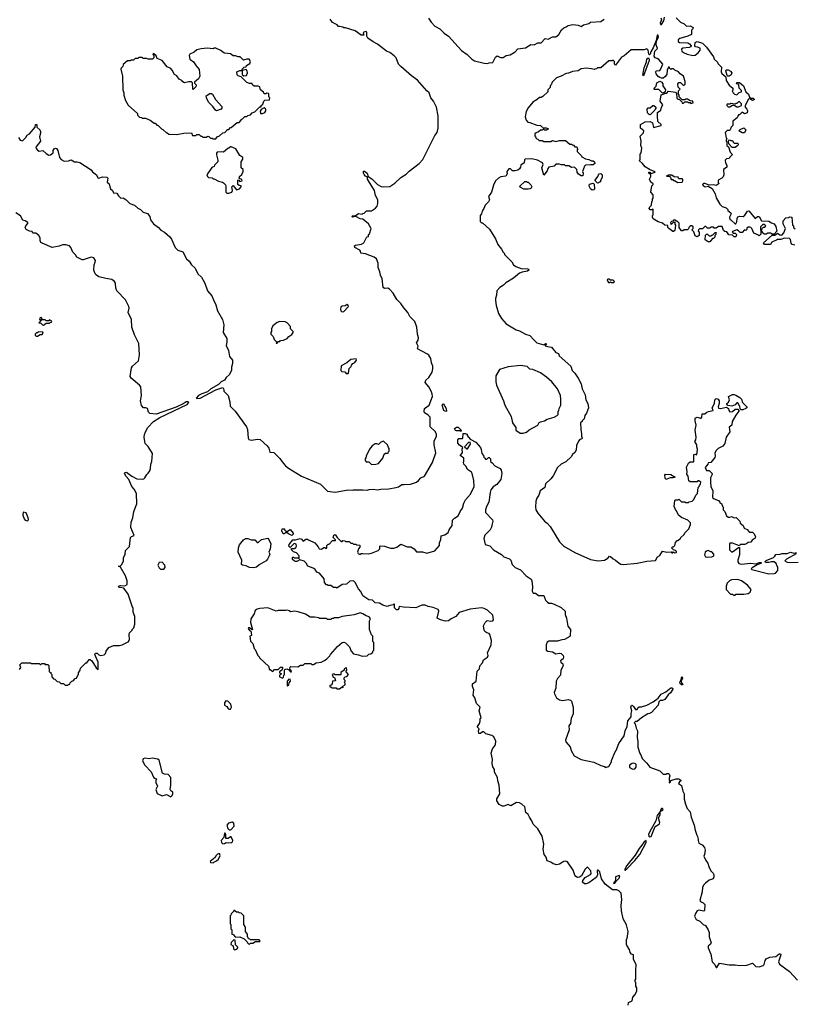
# Model space of a CAD drawing. Extents: x 2386423 to 2568864, y 578392 to 761999.
# Tile 437 of 454: x 2515270 to 2524219, y 713935 to 725307. Entities that reach past the tile are written whole.
import ezdxf

# ---------------------------------------------------------------- set-up
doc = ezdxf.new("R2010")
doc.units = 0

msp = doc.modelspace()

# ---------------------------------------------------------------- linework, layer by layer
at = {"layer": '0CON05XD'}
for points in [[(2515258, 723948), (2515276, 723916), (2515303, 723907), (2515340, 723945), (2515356, 723974), (2515385, 723990), (2515450, 724065), (2515452, 724095), (2515467, 724097), (2515470, 724065), (2515502, 724035), (2515511, 724015), (2515511, 723995), (2515499, 723955), (2515510, 723905), (2515457, 723835), (2515459, 723819), (2515475, 723800), (2515495, 723790), (2515537, 723797), (2515575, 723760), (2515606, 723744), (2515625, 723748), (2515655, 723770), (2515658, 723795), (2515668, 723815), (2515685, 723823), (2515695, 723820), (2515710, 723795), (2515729, 723715), (2515751, 723691), (2515785, 723674), (2515835, 723678), (2515865, 723688), (2515905, 723666), (2515935, 723667), (2515966, 723656), (2516094, 723574), (2516110, 723550), (2516158, 723515), (2516172, 723482), (2516185, 723478), (2516225, 723492), (2516275, 723488), (2516288, 723475), (2516282, 723432), (2516305, 723410), (2516313, 723377), (2516321, 723355), (2516343, 723335), (2516355, 723308), (2516394, 723304), (2516412, 723272), (2516440, 723245), (2516465, 723250), (2516502, 723225), (2516542, 723185), (2516596, 723166), (2516635, 723129), (2516666, 723116), (2516695, 723083), (2516745, 723070), (2516772, 723035), (2516780, 722995), (2516815, 722949), (2516873, 722905), (2516901, 722875), (2516942, 722852), (2517005, 722799), (2517023, 722773), (2517066, 722675), (2517096, 722646), (2517154, 722624), (2517199, 722545), (2517228, 722518), (2517255, 722477), (2517296, 722436), (2517330, 722370), (2517369, 722335), (2517410, 722265), (2517439, 722175), (2517489, 722119), (2517510, 722070), (2517536, 722015), (2517556, 721945), (2517614, 721845), (2517628, 721782), (2517620, 721695), (2517663, 721625), (2517664, 721586), (2517657, 721545), (2517682, 721485), (2517693, 721415), (2517728, 721375), (2517730, 721335), (2517718, 721295), (2517718, 721255), (2517692, 721205), (2517657, 721173), (2517637, 721143), (2517597, 721123), (2517566, 721094), (2517480, 721045), (2517440, 721010), (2517375, 720987), (2517337, 720965), (2517310, 720935), (2517315, 720930), (2517355, 720936), (2517535, 721031), (2517615, 721058), (2517627, 721037), (2517630, 721015), (2517680, 720965), (2517698, 720895), (2517703, 720845), (2517712, 720832), (2517758, 720785), (2517891, 720605), (2517902, 720572), (2517908, 720475), (2517917, 720457), (2517945, 720450), (2518023, 720463), (2518047, 720457), (2518131, 720385), (2518148, 720358), (2518160, 720310), (2518205, 720308), (2518275, 720240), (2518301, 720201), (2518342, 720155), (2518375, 720128), (2518524, 720034), (2518745, 719943), (2518825, 719863), (2518915, 719849), (2519065, 719877), (2519115, 719872), (2519125, 719878), (2519235, 719878), (2519285, 719872), (2519308, 719882), (2519355, 719883), (2519405, 719877), (2519444, 719886), (2519535, 719890), (2519616, 719904), (2519647, 719913), (2519685, 719938), (2519711, 719939), (2519785, 719942), (2519855, 719966), (2519879, 719985), (2519904, 720016), (2519945, 720036), (2520038, 720192), (2520076, 720305), (2520060, 720395), (2520057, 720443), (2520085, 720492), (2520087, 720515), (2520072, 720545), (2520013, 720605), (2520012, 720715), (2519985, 720744), (2519948, 720768), (2519941, 720781), (2519948, 720815), (2520000, 720855), (2520038, 720955), (2520037, 720985), (2520025, 721016), (2519996, 721066), (2519954, 721115), (2519963, 721145), (2519997, 721175), (2520034, 721235), (2520044, 721275), (2520042, 721305), (2520026, 721345), (2520019, 721395), (2519995, 721433), (2519975, 721449), (2519867, 721505), (2519872, 721535), (2519853, 721575), (2519873, 721605), (2519876, 721634), (2519864, 721675), (2519859, 721755), (2519835, 721820), (2519779, 721879), (2519755, 721926), (2519708, 721978), (2519675, 722028), (2519627, 722075), (2519585, 722148), (2519542, 722195), (2519525, 722206), (2519485, 722201), (2519469, 722215), (2519459, 722315), (2519439, 722355), (2519432, 722395), (2519412, 722445), (2519410, 722495), (2519391, 722545), (2519365, 722566), (2519265, 722601), (2519212, 722612), (2519207, 722635), (2519198, 722645), (2519140, 722675), (2519138, 722695), (2519149, 722701), (2519220, 722715), (2519245, 722728), (2519275, 722790), (2519285, 722800), (2519298, 722802), (2519300, 722825), (2519310, 722835), (2519332, 722895), (2519300, 722950), (2519235, 723002), (2519205, 723008), (2519155, 723032), (2519115, 723028), (2519108, 723035), (2519115, 723042), (2519145, 723040), (2519185, 723068), (2519225, 723060), (2519235, 723070), (2519248, 723072), (2519275, 723100), (2519335, 723100), (2519379, 723131), (2519398, 723155), (2519407, 723183), (2519407, 723227), (2519382, 723275), (2519368, 723335), (2519299, 723445), (2519289, 723465), (2519288, 723488), (2519265, 723500), (2519249, 723519), (2519241, 723535), (2519243, 723557), (2519255, 723557), (2519283, 723535), (2519297, 723497), (2519340, 723470), (2519405, 723402), (2519445, 723382), (2519468, 723378), (2519545, 723382), (2519605, 723417), (2519675, 723484), (2519736, 723524), (2519771, 723559), (2519886, 723645), (2519929, 723691), (2519954, 723746), (2520065, 723969), (2520092, 724005), (2520104, 724055), (2520104, 724195), (2520087, 724295), (2520051, 724365), (2520020, 724405), (2520001, 724461), (2519972, 724485), (2519865, 724608), (2519795, 724658), (2519672, 724765), (2519648, 724795), (2519618, 724865), (2519595, 724888), (2519545, 724928), (2519508, 724945), (2519404, 725025), (2519352, 725052), (2519293, 725093), (2519279, 725115), (2519280, 725155), (2519275, 725168), (2519265, 725171), (2519245, 725162), (2519240, 725155), (2519245, 725130), (2519215, 725130), (2519145, 725179), (2519035, 725213), (2519014, 725214), (2519002, 725222), (2518965, 725228), (2518955, 725228), (2518937, 725247), (2518882, 725275), (2518858, 725315)], [(2519994, 725324), (2520025, 725277), (2520065, 725232), (2520125, 725200), (2520175, 725150), (2520223, 725115), (2520375, 724953), (2520438, 724905), (2520488, 724855), (2520525, 724831), (2520637, 724803), (2520675, 724800), (2520695, 724810), (2520735, 724812), (2520768, 724875), (2520785, 724888), (2520825, 724872), (2520855, 724872), (2520890, 724895), (2520935, 724900), (2520993, 724937), (2521025, 724970), (2521115, 724981), (2521175, 725020), (2521215, 725016), (2521255, 725039), (2521295, 725040), (2521342, 725088), (2521375, 725082), (2521425, 725110), (2521465, 725110), (2521500, 725135), (2521529, 725191), (2521555, 725214), (2521585, 725224), (2521605, 725239), (2521662, 725252), (2521722, 725242), (2521755, 725228), (2521785, 725246), (2521846, 725264), (2521865, 725278), (2521985, 725287), (2522022, 725315)], [(2522855, 725330), (2522905, 725280), (2522945, 725260), (2522975, 725232), (2523015, 725237), (2523050, 725215), (2523048, 725202), (2523032, 725185), (2523030, 725135), (2522988, 725115), (2522895, 725090), (2522878, 725075), (2522879, 725055), (2522893, 725043), (2522989, 725039), (2523009, 725029), (2523026, 725005), (2523024, 724995), (2523004, 724986), (2522930, 724980), (2522916, 724965), (2522920, 724945), (2522939, 724929), (2522980, 724910), (2523045, 724895), (2523072, 724898), (2523107, 724923), (2523131, 724955), (2523130, 724980), (2523100, 724990), (2523077, 724995), (2523068, 725005), (2523075, 725045), (2523095, 725054), (2523160, 725035), (2523205, 724990), (2523287, 724877), (2523295, 724850), (2523330, 724815), (2523335, 724800), (2523378, 724758), (2523376, 724705), (2523382, 724685), (2523427, 724647), (2523432, 724605), (2523465, 724550), (2523507, 724517), (2523510, 724495), (2523502, 724485), (2523512, 724462), (2523528, 724448), (2523555, 724440), (2523583, 724467), (2523608, 724472), (2523608, 724488), (2523581, 724515), (2523578, 724558), (2523550, 724565), (2523555, 724580), (2523585, 724580), (2523634, 724544), (2523660, 724475), (2523690, 724445), (2523702, 724412), (2523715, 724400), (2523745, 724400), (2523760, 724385), (2523735, 724374), (2523705, 724392), (2523691, 724389), (2523650, 724315), (2523650, 724295), (2523670, 724275), (2523677, 724257), (2523675, 724230), (2523645, 724218), (2523615, 724240), (2523585, 724210), (2523575, 724210), (2523560, 724175), (2523510, 724135), (2523510, 724085), (2523490, 724065), (2523480, 724035), (2523472, 724028), (2523443, 724027), (2523420, 724005), (2523433, 723943), (2523440, 723935), (2523430, 723915), (2523430, 723905), (2523440, 723895), (2523440, 723855), (2523458, 723838), (2523480, 723775), (2523498, 723758), (2523500, 723745), (2523470, 723715), (2523468, 723702), (2523435, 723700), (2523420, 723685), (2523423, 723653), (2523440, 723625), (2523440, 723605), (2523400, 723575), (2523406, 723514), (2523398, 723492), (2523380, 723475), (2523340, 723455), (2523340, 723425), (2523350, 723415), (2523315, 723393), (2523285, 723399), (2523235, 723397), (2523184, 723416), (2523170, 723415), (2523158, 723405), (2523165, 723392), (2523188, 723378), (2523225, 723383), (2523269, 723359), (2523303, 723295), (2523315, 723250), (2523357, 723177), (2523385, 723150), (2523430, 723135), (2523450, 723115), (2523450, 723105), (2523487, 723077), (2523488, 723065), (2523470, 723025), (2523475, 723000), (2523486, 722996), (2523535, 722950), (2523545, 722950), (2523557, 722973), (2523558, 723012), (2523565, 723030), (2523585, 723038), (2523627, 723033), (2523649, 723051), (2523680, 723095), (2523695, 723098), (2523765, 723010), (2523795, 723032), (2523812, 723032), (2523842, 722982), (2523925, 722980), (2523955, 722960), (2523988, 722948), (2524007, 722917), (2524017, 722863), (2523985, 722830), (2523965, 722830), (2523945, 722840), (2523915, 722840), (2523895, 722828), (2523875, 722828), (2523855, 722840), (2523840, 722875), (2523852, 722898), (2523865, 722910), (2523878, 722912), (2523890, 722925), (2523875, 722940), (2523855, 722940), (2523830, 722915), (2523832, 722828), (2523815, 722810), (2523805, 722820), (2523752, 722842), (2523730, 722895), (2523718, 722908), (2523705, 722912), (2523685, 722910), (2523672, 722898), (2523670, 722885), (2523658, 722872), (2523645, 722880), (2523615, 722850), (2523595, 722850), (2523575, 722870), (2523555, 722880), (2523505, 722860), (2523500, 722855), (2523512, 722842), (2523535, 722840), (2523550, 722825), (2523548, 722805), (2523545, 722800), (2523525, 722800), (2523505, 722820), (2523462, 722822), (2523438, 722858), (2523415, 722860), (2523402, 722872), (2523385, 722920), (2523343, 722917), (2523315, 722900), (2523295, 722900), (2523285, 722910), (2523255, 722910), (2523245, 722900), (2523215, 722900), (2523198, 722918), (2523185, 722920), (2523158, 722892), (2523125, 722890), (2523112, 722878), (2523110, 722865), (2523120, 722855), (2523120, 722815), (2523095, 722798), (2523075, 722812), (2523057, 722857), (2523040, 722875), (2523040, 722885), (2523050, 722895), (2523050, 722915), (2523037, 722927), (2523023, 722927), (2523012, 722918), (2523000, 722905), (2522998, 722892), (2522985, 722880), (2522945, 722878), (2522932, 722868), (2522915, 722868), (2522888, 722905), (2522890, 722955), (2522865, 722980), (2522855, 722980), (2522845, 722990), (2522825, 722990), (2522815, 722980), (2522802, 722978), (2522790, 722965), (2522795, 722940), (2522822, 722968), (2522838, 722968), (2522840, 722945), (2522848, 722935), (2522837, 722873), (2522825, 722860), (2522815, 722860), (2522768, 722895), (2522758, 722908), (2522758, 722928), (2522723, 722933), (2522697, 722957), (2522645, 722972), (2522590, 723005), (2522580, 723025), (2522580, 723045), (2522590, 723055), (2522590, 723115), (2522585, 723120), (2522575, 723110), (2522555, 723110), (2522542, 723125), (2522550, 723145), (2522570, 723165), (2522573, 723207), (2522580, 723215), (2522580, 723235), (2522590, 723245), (2522590, 723285), (2522560, 723315), (2522573, 723387), (2522590, 723405), (2522590, 723415), (2522572, 723422), (2522552, 723445), (2522548, 723465), (2522560, 723495), (2522560, 723515), (2522540, 723535), (2522540, 723545), (2522550, 723545), (2522565, 723530), (2522610, 723545), (2522600, 723555), (2522545, 723576), (2522496, 723606), (2522466, 723646), (2522430, 723675), (2522437, 723697), (2522440, 723755), (2522449, 723771), (2522458, 723825), (2522447, 723855), (2522449, 723905), (2522438, 723962), (2522475, 724000), (2522480, 724025), (2522443, 724053), (2522442, 724098), (2522495, 724127), (2522555, 724132), (2522582, 724115), (2522593, 724063), (2522680, 724085), (2522680, 724095), (2522643, 724133), (2522638, 724195), (2522640, 724235), (2522677, 724263), (2522683, 724297), (2522700, 724325), (2522670, 724365), (2522682, 724438), (2522715, 724450), (2522725, 724460), (2522745, 724460), (2522765, 724480), (2522845, 724470), (2522860, 724455), (2522862, 724402), (2522875, 724390), (2522888, 724388), (2522918, 724358), (2522922, 724342), (2522938, 724342), (2522955, 724360), (2522985, 724360), (2522995, 724350), (2523015, 724350), (2523025, 724340), (2523050, 724345), (2523047, 724367), (2523015, 724370), (2522985, 724390), (2522965, 724390), (2522955, 724380), (2522925, 724380), (2522890, 724415), (2522890, 724435), (2522880, 724445), (2522880, 724485), (2522900, 724505), (2522878, 724528), (2522873, 724567), (2522885, 724580), (2522905, 724580), (2522935, 724550), (2522945, 724550), (2522957, 724563), (2522960, 724595), (2522938, 724655), (2522901, 724681), (2522880, 724705), (2522840, 724725), (2522825, 724740), (2522805, 724740), (2522793, 724733), (2522782, 724742), (2522778, 724758), (2522765, 724760), (2522750, 724725), (2522748, 724675), (2522725, 724648), (2522705, 724632), (2522685, 724632), (2522665, 724638), (2522645, 724652), (2522622, 724682), (2522618, 724705), (2522625, 724718), (2522665, 724722), (2522675, 724730), (2522700, 724795), (2522655, 724848), (2522635, 724857)], [(2522678, 725328), (2522684, 725305), (2522668, 725265), (2522675, 725250), (2522685, 725250), (2522710, 725295), (2522720, 725335)], [(2522635, 724857), (2522610, 724865), (2522600, 724885), (2522608, 724942), (2522638, 724975), (2522622, 725015), (2522628, 725062), (2522649, 725105), (2522645, 725130), (2522635, 725130), (2522622, 725068), (2522588, 724982), (2522560, 724935), (2522555, 724910), (2522545, 724900), (2522538, 724908), (2522530, 724955), (2522515, 724970), (2522485, 724960), (2522335, 724960), (2522255, 724890), (2522224, 724876), (2522155, 724780), (2522140, 724795), (2522140, 724825), (2522128, 724838), (2522115, 724830), (2522075, 724830), (2521985, 724750), (2521945, 724750), (2521935, 724740), (2521913, 724737), (2521905, 724730), (2521875, 724740), (2521815, 724748), (2521755, 724738), (2521722, 724718), (2521655, 724708), (2521612, 724688), (2521583, 724687), (2521527, 724653), (2521473, 724637), (2521420, 724585), (2521410, 724555), (2521400, 724545), (2521397, 724523), (2521370, 724495), (2521370, 724475), (2521315, 724420), (2521295, 724410), (2521275, 724410), (2521250, 724385), (2521200, 724355), (2521145, 724290), (2521122, 724245), (2521110, 724185), (2521120, 724145), (2521140, 724125), (2521165, 724118), (2521245, 724088), (2521285, 724083), (2521325, 724050), (2521333, 724057), (2521353, 724057), (2521380, 724045), (2521355, 724030), (2521335, 724030), (2521325, 724040), (2521315, 724040), (2521305, 724030), (2521285, 724030), (2521265, 724010), (2521235, 724000), (2521222, 723988), (2521220, 723965), (2521230, 723955), (2521232, 723942), (2521245, 723930), (2521258, 723928), (2521272, 723912), (2521305, 723910), (2521325, 723900), (2521405, 723900), (2521425, 723910), (2521465, 723900), (2521505, 723910), (2521575, 723910), (2521625, 723870), (2521645, 723870), (2521655, 723860), (2521668, 723858), (2521685, 723840), (2521708, 723838), (2521710, 723825), (2521720, 723815), (2521710, 723805), (2521710, 723785), (2521760, 723735), (2521765, 723722), (2521805, 723698), (2521845, 723691), (2521875, 723676), (2521895, 723676), (2521909, 723665), (2521913, 723645), (2521895, 723629), (2521865, 723632), (2521807, 723627), (2521794, 723616), (2521772, 723555), (2521780, 723535), (2521775, 723502), (2521755, 723502), (2521724, 723524), (2521712, 723545), (2521708, 723575), (2521685, 723598), (2521675, 723602), (2521645, 723600), (2521615, 723620), (2521575, 723620), (2521565, 723630), (2521525, 723630), (2521505, 723638), (2521465, 723638), (2521444, 723616), (2521385, 723602), (2521373, 723587), (2521365, 723560), (2521325, 723510), (2521303, 723595), (2521318, 723635), (2521310, 723655), (2521252, 723685), (2521185, 723701), (2521110, 723695), (2521103, 723687), (2521100, 723655), (2521060, 723625), (2521057, 723603), (2521046, 723584), (2521025, 723570), (2520995, 723562), (2520965, 723562), (2520940, 723585), (2520920, 723585), (2520898, 723555), (2520900, 723525), (2520885, 723498), (2520828, 723492), (2520800, 723475), (2520768, 723445), (2520742, 723395), (2520722, 723315), (2520688, 723265), (2520698, 723225), (2520686, 723204), (2520648, 723165), (2520632, 723125), (2520613, 723097), (2520607, 723063), (2520590, 723045), (2520590, 722975), (2520605, 722960), (2520615, 722960), (2520696, 722886), (2520768, 722775), (2520795, 722710), (2520838, 722655), (2520855, 722620), (2520870, 722605), (2520870, 722595), (2520955, 722510), (2520974, 722474), (2521000, 722455), (2521065, 722432), (2521135, 722430), (2521147, 722425), (2521151, 722415), (2521137, 722403), (2521075, 722392), (2521045, 722378), (2520975, 722320), (2520885, 722268), (2520858, 722242), (2520816, 722214), (2520783, 722175), (2520780, 722125), (2520767, 722085), (2520767, 722065), (2520773, 722005), (2520803, 721915), (2520838, 721855), (2520892, 721795), (2520986, 721736), (2521005, 721723), (2521045, 721712), (2521115, 721676), (2521165, 721659), (2521208, 721608), (2521246, 721576), (2521325, 721552), (2521344, 721566), (2521358, 721565), (2521340, 721545), (2521350, 721535), (2521415, 721523), (2521464, 721464), (2521495, 721452), (2521504, 721424), (2521637, 721305), (2521652, 721255), (2521683, 721223), (2521722, 721165), (2521755, 721100), (2521768, 721045), (2521802, 720975), (2521812, 720915), (2521832, 720875), (2521842, 720825), (2521817, 720763), (2521798, 720735), (2521790, 720695), (2521770, 720675), (2521770, 720665), (2521748, 720652), (2521751, 720575), (2521762, 720525), (2521759, 720495), (2521769, 720475), (2521766, 720465), (2521743, 720457), (2521725, 720440), (2521701, 720389), (2521698, 720335), (2521683, 720307), (2521658, 720285), (2521643, 720257), (2521578, 720202), (2521525, 720172), (2521484, 720136), (2521435, 720038), (2521408, 720002), (2521344, 719946), (2521338, 719905), (2521282, 719865), (2521268, 719815), (2521245, 719780), (2521233, 719745), (2521229, 719675), (2521234, 719645), (2521256, 719606), (2521334, 719514), (2521363, 719493), (2521398, 719455), (2521506, 719276), (2521555, 719228), (2521684, 719154), (2521864, 719074), (2521955, 719058), (2522026, 719064), (2522063, 719087), (2522085, 719110), (2522095, 719108), (2522125, 719078), (2522153, 719063), (2522195, 719028), (2522215, 719018), (2522245, 719013), (2522405, 719030), (2522517, 719053), (2522615, 719060), (2522637, 719103), (2522665, 719120), (2522695, 719170), (2522745, 719158), (2522795, 719160), (2522805, 719150), (2522815, 719150), (2522825, 719160), (2522835, 719150), (2522858, 719152), (2522860, 719165), (2522848, 719178), (2522822, 719182), (2522800, 719205), (2522812, 719218), (2522825, 719220), (2522838, 719232), (2522845, 719270), (2522865, 719290), (2522875, 719290), (2522895, 719310), (2522905, 719310), (2522910, 719325), (2522945, 719360), (2522955, 719380), (2523000, 719425), (2523018, 719475), (2523018, 719495), (2522990, 719525), (2522915, 719558), (2522882, 719585), (2522860, 719635), (2522845, 719650), (2522833, 719683), (2522840, 719755), (2522845, 719760), (2522875, 719760), (2522885, 719770), (2522915, 719740), (2522955, 719740), (2522965, 719730), (2522995, 719730), (2523003, 719737), (2523040, 719745), (2523060, 719765), (2523080, 719815), (2523100, 719835), (2523110, 719905), (2523120, 719915), (2523122, 719928), (2523137, 719943), (2523138, 719965), (2523115, 719980), (2523105, 719980), (2523095, 719970), (2523015, 719970), (2523002, 719982), (2522992, 720035), (2522978, 720058), (2522982, 720085), (2522972, 720138), (2522997, 720185), (2523015, 720202), (2523055, 720200), (2523060, 720205), (2523060, 720285), (2523075, 720290), (2523088, 720282), (2523096, 720304), (2523102, 720345), (2523092, 720375), (2523093, 720395), (2523068, 720435), (2523080, 720455), (2523086, 720486), (2523074, 720565), (2523086, 720625), (2523072, 720675), (2523075, 720705), (2523095, 720716), (2523135, 720703), (2523144, 720706), (2523150, 720715), (2523154, 720756), (2523187, 720753), (2523210, 720775), (2523229, 720781), (2523282, 720795), (2523272, 720825), (2523296, 720875), (2523300, 720915), (2523315, 720931), (2523340, 720925), (2523352, 720905), (2523352, 720875), (2523340, 720835), (2523345, 720820), (2523365, 720816), (2523435, 720830), (2523460, 720815), (2523463, 720793), (2523475, 720778), (2523505, 720780), (2523535, 720810), (2523565, 720810), (2523580, 720795), (2523580, 720785), (2523545, 720740), (2523502, 720665), (2523496, 720624), (2523468, 720602), (2523476, 720545), (2523433, 720485), (2523415, 720412), (2523395, 720383), (2523340, 720355), (2523315, 720330), (2523302, 720305), (2523306, 720265), (2523301, 720249), (2523256, 720194), (2523225, 720190), (2523222, 720175), (2523191, 720135), (2523205, 720102), (2523235, 720100), (2523270, 720065), (2523268, 720045), (2523252, 720015), (2523252, 719965), (2523254, 719915), (2523276, 719865), (2523275, 719787), (2523295, 719771), (2523343, 719753), (2523360, 719735), (2523360, 719725), (2523380, 719715), (2523380, 719705), (2523397, 719677), (2523398, 719645), (2523418, 719625), (2523437, 719577), (2523455, 719560), (2523475, 719560), (2523495, 719570), (2523525, 719552), (2523547, 719557), (2523578, 719528), (2523590, 719515), (2523595, 719490), (2523628, 719465), (2523640, 719435), (2523675, 719417), (2523694, 719394), (2523705, 719388), (2523738, 719388), (2523757, 719367), (2523770, 719335), (2523765, 719320), (2523732, 719295), (2523718, 719272), (2523685, 719268), (2523665, 719252), (2523643, 719247), (2523593, 719247), (2523585, 719230), (2523505, 719260), (2523475, 719260), (2523470, 719255), (2523472, 719185), (2523495, 719160), (2523505, 719160), (2523575, 719210), (2523585, 719210), (2523587, 719125), (2523568, 719065), (2523568, 719045), (2523577, 719027), (2523605, 719019), (2523715, 719030), (2523776, 719024), (2523815, 719038), (2523838, 719038), (2523842, 719035), (2523834, 719025), (2523790, 719010), (2523732, 718975), (2523722, 718965), (2523730, 718955), (2523925, 718908), (2523985, 718910), (2524000, 718915), (2524030, 718945), (2524030, 718985), (2524020, 718995), (2524010, 719025), (2523985, 719046), (2523955, 719046), (2523925, 719037), (2523895, 719038), (2523878, 719045), (2523895, 719062), (2523978, 719095), (2523995, 719110), (2524005, 719130), (2524055, 719134), (2524078, 719142)], [(2517535, 723930), (2517550, 723955), (2517580, 723965), (2517615, 724000), (2517640, 724005), (2517672, 724038), (2517685, 724040), (2517705, 724060), (2517715, 724060), (2517782, 724118), (2517805, 724120), (2517830, 724145), (2517830, 724155), (2517845, 724160), (2517872, 724188), (2517895, 724190), (2517905, 724200), (2517935, 724210), (2517955, 724230), (2517988, 724242), (2518045, 724300), (2518058, 724302), (2518060, 724315), (2518078, 724332), (2518090, 724365), (2518102, 724378), (2518155, 724380), (2518158, 724405), (2518150, 724415), (2518148, 724455), (2518125, 724460), (2518115, 724450), (2518095, 724450), (2518088, 724468), (2518052, 724495), (2518045, 724530), (2518025, 724538), (2517978, 724538), (2517960, 724555), (2517955, 724570), (2517925, 724570), (2517895, 724582), (2517828, 724648), (2517795, 724660), (2517782, 724672), (2517780, 724705), (2517785, 724710), (2517815, 724720), (2517840, 724720), (2517840, 724675), (2517858, 724658), (2517889, 724661), (2517902, 724695), (2517898, 724718), (2517885, 724730), (2517840, 724720), (2517840, 724735), (2517862, 724758), (2517888, 724762), (2517892, 724778), (2517928, 724802), (2517938, 724825), (2517922, 724852), (2517895, 724852), (2517855, 724840), (2517817, 724877), (2517795, 724878), (2517765, 724890), (2517735, 724888), (2517705, 724913), (2517635, 724922), (2517615, 724932), (2517595, 724952), (2517535, 724980), (2517515, 724980), (2517505, 724972), (2517435, 724978), (2517365, 724970), (2517315, 724960), (2517287, 724933), (2517235, 724910), (2517228, 724892), (2517235, 724850), (2517279, 724819), (2517308, 724775), (2517342, 724732), (2517352, 724655), (2517336, 724624), (2517290, 724585), (2517290, 724575), (2517310, 724555), (2517310, 724545), (2517305, 724530), (2517275, 724500), (2517270, 724505), (2517268, 724578), (2517255, 724588), (2517225, 724588), (2517175, 724578), (2517155, 724588), (2517143, 724603), (2517112, 724622), (2517085, 724658), (2517058, 724675), (2517031, 724725), (2517015, 724743), (2516975, 724762), (2516916, 724836), (2516860, 724860), (2516845, 724890), (2516815, 724918), (2516810, 724905), (2516820, 724895), (2516820, 724865), (2516805, 724850), (2516755, 724850), (2516735, 724858), (2516695, 724860), (2516685, 724870), (2516645, 724870), (2516635, 724860), (2516605, 724860), (2516585, 724840), (2516555, 724840), (2516547, 724833), (2516515, 724830), (2516465, 724790), (2516460, 724765), (2516442, 724748), (2516438, 724735), (2516458, 724655), (2516460, 724495), (2516472, 724462), (2516472, 724435), (2516493, 724373), (2516525, 724320), (2516630, 724225), (2516630, 724205), (2516655, 724180), (2516677, 724177), (2516685, 724170), (2516725, 724170), (2516777, 724147), (2516825, 724110), (2516835, 724110), (2516855, 724090), (2516865, 724090), (2516910, 724045), (2516925, 724040), (2516965, 724000), (2516975, 724000), (2516993, 723983), (2517085, 723980), (2517165, 723998), (2517255, 724000), (2517265, 723970), (2517305, 723970), (2517315, 723980), (2517345, 723980), (2517362, 723962), (2517375, 723960), (2517385, 723950), (2517425, 723950), (2517445, 723960), (2517457, 723957), (2517475, 723940), (2517495, 723940), (2517502, 723932), (2517535, 723930)], [(2522475, 724658), (2522468, 724668), (2522485, 724752), (2522510, 724820), (2522516, 724855), (2522535, 724867), (2522542, 724852), (2522541, 724835), (2522475, 724658)], [(2523465, 724653), (2523450, 724655), (2523443, 724663), (2523427, 724715), (2523433, 724727), (2523456, 724726), (2523482, 724712), (2523497, 724695), (2523489, 724671), (2523465, 724653)], [(2522705, 724460), (2522692, 724462), (2522655, 724500), (2522605, 724500), (2522600, 724505), (2522600, 724515), (2522622, 724538), (2522632, 724578), (2522665, 724598), (2522690, 724585), (2522700, 724565), (2522700, 724545), (2522730, 724495), (2522728, 724472), (2522715, 724470), (2522705, 724460)], [(2517545, 724254), (2517531, 724261), (2517501, 724305), (2517453, 724353), (2517428, 724405), (2517424, 724426), (2517466, 724454), (2517485, 724454), (2517497, 724447), (2517534, 724384), (2517607, 724305), (2517606, 724285), (2517597, 724274), (2517545, 724254)], [(2522555, 724210), (2522542, 724212), (2522522, 724232), (2522520, 724275), (2522532, 724288), (2522555, 724290), (2522583, 724317), (2522597, 724317), (2522618, 724298), (2522620, 724285), (2522610, 724275), (2522608, 724262), (2522555, 724210)], [(2523555, 724300), (2523575, 724302), (2523610, 724315), (2523610, 724335), (2523585, 724360), (2523575, 724360), (2523555, 724340), (2523545, 724340), (2523535, 724330), (2523485, 724340), (2523475, 724330), (2523445, 724330), (2523440, 724325), (2523440, 724315), (2523455, 724300), (2523475, 724300), (2523505, 724320), (2523525, 724320), (2523555, 724300)], [(2518052, 724222), (2518075, 724222), (2518102, 724235), (2518112, 724255), (2518112, 724272), (2518095, 724290), (2518060, 724270), (2518048, 724252), (2518052, 724222)], [(2523645, 724000), (2523615, 724002), (2523580, 724025), (2523595, 724040), (2523637, 724057), (2523658, 724035), (2523645, 724000)], [(2523535, 723830), (2523502, 723832), (2523462, 723872), (2523460, 723905), (2523472, 723918), (2523485, 723910), (2523505, 723910), (2523512, 723892), (2523525, 723880), (2523565, 723880), (2523570, 723875), (2523572, 723865), (2523566, 723854), (2523535, 723830)], [(2517685, 723303), (2517720, 723315), (2517728, 723335), (2517720, 723375), (2517735, 723390), (2517775, 723342), (2517810, 723355), (2517830, 723375), (2517828, 723388), (2517805, 723390), (2517790, 723405), (2517790, 723455), (2517798, 723458), (2517815, 723440), (2517840, 723445), (2517835, 723460), (2517800, 723475), (2517810, 723485), (2517810, 723495), (2517835, 723520), (2517850, 723555), (2517850, 723575), (2517830, 723595), (2517828, 723605), (2517830, 723665), (2517848, 723695), (2517848, 723715), (2517815, 723740), (2517766, 723816), (2517715, 723840), (2517705, 723840), (2517687, 723823), (2517675, 723820), (2517625, 723778), (2517605, 723782), (2517552, 723778), (2517543, 723767), (2517542, 723745), (2517560, 723685), (2517558, 723665), (2517520, 723625), (2517518, 723612), (2517491, 723599), (2517432, 723515), (2517440, 723495), (2517453, 723483), (2517495, 723480), (2517505, 723470), (2517515, 723470), (2517565, 723442), (2517612, 723432), (2517625, 723422), (2517648, 723398), (2517653, 723385), (2517651, 723315), (2517665, 723303), (2517685, 723303)], [(2521955, 723420), (2521942, 723422), (2521922, 723442), (2521920, 723455), (2521950, 723495), (2521962, 723528), (2521985, 723530), (2522000, 723515), (2522000, 723485), (2521983, 723457), (2521978, 723432), (2521965, 723430), (2521955, 723420)], [(2521145, 723348), (2521095, 723348), (2521052, 723372), (2521050, 723385), (2521105, 723440), (2521125, 723440), (2521135, 723430), (2521145, 723430), (2521175, 723400), (2521187, 723377), (2521179, 723361), (2521165, 723353), (2521145, 723348)], [(2521885, 723338), (2521864, 723354), (2521848, 723385), (2521853, 723407), (2521895, 723420), (2521908, 723408), (2521912, 723355), (2521905, 723340), (2521885, 723338)], [(2522875, 723428), (2522925, 723430), (2522932, 723445), (2522932, 723465), (2522925, 723470), (2522885, 723470), (2522877, 723487), (2522833, 723493), (2522805, 723510), (2522785, 723510), (2522776, 723516), (2522742, 723505), (2522745, 723500), (2522778, 723498), (2522790, 723485), (2522795, 723460), (2522815, 723460), (2522825, 723450), (2522835, 723450), (2522875, 723428)], [(2515269, 717801), (2515282, 717825), (2515273, 717857), (2515295, 717878), (2515395, 717880), (2515405, 717870), (2515495, 717870), (2515505, 717860), (2515515, 717860), (2515525, 717870), (2515555, 717870), (2515565, 717860), (2515595, 717860), (2515608, 717848), (2515610, 717775), (2515628, 717768), (2515630, 717755), (2515640, 717745), (2515640, 717715), (2515662, 717692), (2515675, 717690), (2515702, 717662), (2515728, 717658), (2515745, 717640), (2515775, 717640), (2515795, 717620), (2515825, 717620), (2515832, 717628), (2515848, 717632), (2515852, 717648), (2515872, 717668), (2515888, 717672), (2515912, 717698), (2515928, 717702), (2515940, 717735), (2515950, 717745), (2515950, 717765), (2515970, 717795), (2515972, 717818), (2516035, 717880), (2516045, 717880), (2516073, 717917), (2516085, 717918), (2516105, 717903), (2516155, 717821), (2516178, 717802), (2516178, 717888), (2516140, 717975), (2516145, 717990), (2516165, 717990), (2516185, 717970), (2516205, 717962), (2516245, 717970), (2516260, 717985), (2516270, 718015), (2516300, 718055), (2516355, 718078), (2516425, 718080), (2516455, 718088), (2516530, 718125), (2516530, 718135), (2516540, 718145), (2516533, 718207), (2516540, 718225), (2516570, 718255), (2516570, 718265), (2516587, 718283), (2516600, 718325), (2516600, 718415), (2516582, 718465), (2516582, 718505), (2516568, 718535), (2516525, 718670), (2516475, 718740), (2516425, 718750), (2516412, 718765), (2516435, 718773), (2516485, 718768), (2516510, 718785), (2516510, 718825), (2516492, 718882), (2516433, 718983), (2516410, 718995), (2516435, 719000), (2516450, 719015), (2516468, 719055), (2516468, 719092), (2516488, 719135), (2516493, 719175), (2516537, 719223), (2516550, 719325), (2516561, 719339), (2516592, 719348), (2516555, 719440), (2516556, 719504), (2516577, 719555), (2516589, 719625), (2516622, 719715), (2516618, 719835), (2516592, 719885), (2516564, 719914), (2516532, 719995), (2516500, 720030), (2516480, 720065), (2516484, 720076), (2516505, 720079), (2516566, 720035), (2516625, 720004), (2516689, 720001), (2516705, 720002), (2516716, 720014), (2516738, 720055), (2516755, 720070), (2516774, 720095), (2516781, 720125), (2516787, 720175), (2516797, 720205), (2516803, 720295), (2516755, 720376), (2516721, 720411), (2516714, 720435), (2516709, 720485), (2516713, 720517), (2516722, 720545), (2516752, 720598), (2516814, 720665), (2516889, 720711), (2517205, 720864), (2517224, 720885), (2517218, 720895), (2517195, 720894), (2517160, 720870), (2517078, 720832), (2516845, 720750), (2516775, 720758), (2516759, 720775), (2516748, 720815), (2516726, 720824), (2516702, 720825), (2516679, 720849), (2516664, 720905), (2516679, 720965), (2516668, 721065), (2516653, 721085), (2516556, 721165), (2516546, 721185), (2516563, 721287), (2516575, 721304), (2516644, 721365), (2516654, 721435), (2516646, 721566), (2516598, 721669), (2516567, 721757), (2516562, 721845), (2516524, 721924), (2516534, 721975), (2516531, 721995), (2516493, 722073), (2516394, 722175), (2516381, 722205), (2516375, 722265), (2516365, 722285), (2516335, 722306), (2516267, 722317), (2516185, 722337), (2516156, 722355), (2516142, 722372), (2516126, 722415), (2516131, 722475), (2516143, 722505), (2516144, 722525), (2516125, 722556), (2516095, 722564), (2516005, 722533), (2515990, 722535), (2515930, 722565), (2515915, 722590), (2515885, 722620), (2515862, 722675), (2515844, 722694), (2515805, 722708), (2515765, 722708), (2515728, 722692), (2515645, 722676), (2515528, 722725), (2515514, 722735), (2515507, 722755), (2515506, 722786), (2515490, 722815), (2515455, 722840), (2515422, 722842), (2515415, 722860), (2515385, 722863), (2515345, 722882), (2515334, 722906), (2515340, 722925), (2515366, 722954), (2515363, 722965), (2515335, 722984), (2515305, 722990), (2515281, 723041), (2515226, 723076)], [(2524225, 722703), (2524195, 722712), (2524182, 722725), (2524177, 722767), (2524165, 722780), (2524105, 722782), (2524065, 722770), (2524025, 722770), (2524015, 722760), (2523973, 722747), (2523961, 722739), (2523945, 722710), (2523875, 722710), (2523862, 722728), (2523962, 722818), (2523995, 722820), (2524025, 722840), (2524053, 722823), (2524075, 722820), (2524100, 722845), (2524118, 722895), (2524091, 722951), (2524092, 722985), (2524123, 723017), (2524157, 723023), (2524165, 723030), (2524190, 723025), (2524200, 722935), (2524210, 722925), (2524210, 722905), (2524228, 722892)], [(2523245, 722742), (2523225, 722742), (2523190, 722765), (2523192, 722818), (2523205, 722830), (2523215, 722830), (2523235, 722810), (2523255, 722810), (2523265, 722820), (2523278, 722822), (2523305, 722850), (2523318, 722848), (2523308, 722822), (2523300, 722815), (2523300, 722795), (2523285, 722780), (2523275, 722780), (2523245, 722742)], [(2522135, 722270), (2522140, 722285), (2522125, 722300), (2522095, 722300), (2522075, 722310), (2522065, 722310), (2522058, 722302), (2522063, 722283), (2522073, 722273), (2522087, 722273), (2522095, 722280), (2522105, 722270), (2522135, 722270)], [(2519005, 721933), (2519015, 721937), (2519068, 721995), (2519060, 722015), (2519055, 722018), (2519029, 722001), (2518995, 721998), (2518982, 721988), (2518977, 721965), (2518980, 721945), (2518986, 721936), (2519005, 721933)], [(2515545, 721780), (2515575, 721800), (2515615, 721800), (2515622, 721808), (2515638, 721812), (2515640, 721825), (2515615, 721840), (2515605, 721830), (2515575, 721830), (2515565, 721840), (2515520, 721840), (2515530, 721855), (2515515, 721870), (2515502, 721858), (2515500, 721845), (2515520, 721840), (2515520, 721835), (2515490, 721805), (2515515, 721800), (2515532, 721782), (2515545, 721780)], [(2518245, 721570), (2518255, 721590), (2518275, 721590), (2518285, 721600), (2518316, 721604), (2518360, 721625), (2518381, 721649), (2518415, 721672), (2518430, 721695), (2518430, 721705), (2518400, 721735), (2518400, 721765), (2518360, 721805), (2518337, 721817), (2518275, 721820), (2518245, 721810), (2518195, 721770), (2518180, 721735), (2518180, 721705), (2518170, 721695), (2518170, 721675), (2518198, 721648), (2518210, 721615), (2518238, 721588), (2518232, 721572), (2518245, 721570)], [(2515475, 721650), (2515505, 721670), (2515528, 721672), (2515540, 721685), (2515538, 721698), (2515485, 721700), (2515478, 721692), (2515465, 721690), (2515450, 721675), (2515450, 721665), (2515462, 721652), (2515475, 721650)], [(2519065, 721220), (2519070, 721225), (2519075, 721280), (2519098, 721302), (2519103, 721317), (2519120, 721335), (2519143, 721347), (2519160, 721375), (2519158, 721388), (2519095, 721382), (2519048, 721342), (2518985, 721310), (2518982, 721255), (2518992, 721242), (2519025, 721240), (2519042, 721222), (2519065, 721220)], [(2521077, 720533), (2521085, 720533), (2521127, 720543), (2521155, 720568), (2521255, 720622), (2521272, 720655), (2521285, 720662), (2521335, 720673), (2521365, 720693), (2521445, 720717), (2521480, 720735), (2521490, 720745), (2521490, 720785), (2521500, 720795), (2521503, 720817), (2521520, 720855), (2521522, 720925), (2521517, 720967), (2521482, 721045), (2521417, 721125), (2521355, 721177), (2521285, 721228), (2521200, 721265), (2521165, 721272), (2521132, 721302), (2521055, 721314), (2520915, 721298), (2520812, 721265), (2520772, 721195), (2520772, 721125), (2520778, 721085), (2520858, 720905), (2520873, 720855), (2520947, 720725), (2520962, 720652), (2521002, 720595), (2521000, 720565), (2521053, 720533), (2521077, 720533)], [(2523605, 720800), (2523592, 720812), (2523590, 720845), (2523580, 720855), (2523578, 720868), (2523565, 720880), (2523555, 720880), (2523535, 720860), (2523497, 720843), (2523452, 720852), (2523440, 720865), (2523440, 720875), (2523459, 720891), (2523472, 720915), (2523460, 720955), (2523504, 720976), (2523525, 720977), (2523545, 720972), (2523590, 720945), (2523610, 720925), (2523620, 720885), (2523670, 720835), (2523670, 720825), (2523660, 720815), (2523625, 720802), (2523605, 720800)], [(2520195, 720780), (2520170, 720795), (2520152, 720855), (2520158, 720872), (2520165, 720872), (2520198, 720815), (2520200, 720785), (2520195, 720780)], [(2520365, 720550), (2520358, 720558), (2520315, 720558), (2520304, 720564), (2520292, 720585), (2520315, 720602), (2520335, 720602), (2520370, 720565), (2520365, 720550)], [(2518510, 719315), (2518525, 719308), (2518545, 719282), (2518575, 719308), (2518595, 719308), (2518605, 719298), (2518680, 719265), (2518720, 719220), (2518730, 719195), (2518755, 719190), (2518785, 719210), (2518795, 719210), (2518805, 719200), (2518818, 719202), (2518820, 719235), (2518835, 719250), (2518845, 719250), (2518885, 719290), (2518918, 719292), (2518918, 719298), (2518892, 719325), (2518900, 719355), (2518915, 719360), (2518937, 719327), (2518985, 719280), (2518995, 719280), (2519005, 719290), (2519027, 719287), (2519035, 719280), (2519075, 719280), (2519095, 719260), (2519115, 719260), (2519125, 719250), (2519155, 719250), (2519165, 719240), (2519198, 719238), (2519200, 719215), (2519183, 719197), (2519172, 719155), (2519181, 719141), (2519205, 719130), (2519215, 719140), (2519235, 719142), (2519295, 719138), (2519336, 719144), (2519410, 719175), (2519430, 719195), (2519430, 719225), (2519435, 719230), (2519485, 719228), (2519555, 719202), (2519593, 719203), (2519626, 719214), (2519675, 719250), (2519745, 719220), (2519787, 719217), (2519826, 719196), (2519855, 719160), (2519925, 719160), (2519975, 719147), (2520065, 719172), (2520120, 719235), (2520120, 719265), (2520136, 719304), (2520140, 719345), (2520182, 719358), (2520222, 719385), (2520233, 719415), (2520267, 719465), (2520270, 719525), (2520295, 719551), (2520335, 719578), (2520357, 719625), (2520386, 719665), (2520402, 719722), (2520420, 719760), (2520477, 719825), (2520520, 719915), (2520516, 719986), (2520497, 720067), (2520489, 720079), (2520445, 720113), (2520428, 720148), (2520402, 720175), (2520398, 720195), (2520402, 720205), (2520402, 720242), (2520360, 720275), (2520387, 720303), (2520382, 720345), (2520390, 720365), (2520351, 720391), (2520330, 720415), (2520330, 720455), (2520345, 720470), (2520385, 720470), (2520390, 720475), (2520392, 720528), (2520415, 720528), (2520438, 720518), (2520440, 720505), (2520475, 720462), (2520538, 720428), (2520594, 720364), (2520603, 720343), (2520608, 720298), (2520630, 720275), (2520633, 720253), (2520642, 720242), (2520652, 720232), (2520665, 720230), (2520685, 720250), (2520695, 720250), (2520708, 720235), (2520710, 720205), (2520727, 720187), (2520760, 720155), (2520820, 720125), (2520832, 720105), (2520840, 720065), (2520827, 719995), (2520782, 719938), (2520739, 719911), (2520714, 719876), (2520704, 719845), (2520690, 719735), (2520662, 719685), (2520652, 719645), (2520652, 719615), (2520731, 719531), (2520737, 719515), (2520728, 719485), (2520720, 719445), (2520707, 719415), (2520642, 719355), (2520632, 719315), (2520648, 719245), (2520700, 719230), (2520745, 719183), (2520835, 719131), (2520863, 719103), (2520928, 719078), (2520944, 719064), (2520958, 719015), (2520995, 718978), (2521055, 718953), (2521120, 718885), (2521178, 718845), (2521187, 718825), (2521194, 718755), (2521192, 718705), (2521202, 718685), (2521230, 718685), (2521265, 718658), (2521325, 718658), (2521344, 718604), (2521368, 718578), (2521385, 718567), (2521415, 718567), (2521445, 718557), (2521525, 718519), (2521570, 718475), (2521572, 718435), (2521588, 718395), (2521604, 718304), (2521633, 718265), (2521631, 718195), (2521625, 718182), (2521565, 718147), (2521535, 718144), (2521485, 718127), (2521422, 718128), (2521382, 718128), (2521362, 718118), (2521351, 718085), (2521354, 718024), (2521372, 718012), (2521425, 718004), (2521465, 717981), (2521505, 717989), (2521524, 717985), (2521549, 717965), (2521554, 717946), (2521548, 717925), (2521517, 717903), (2521523, 717885), (2521546, 717866), (2521548, 717845), (2521521, 717795), (2521517, 717735), (2521483, 717697), (2521468, 717665), (2521463, 717585), (2521446, 717536), (2521450, 717520), (2521473, 717473), (2521505, 717450), (2521545, 717444), (2521605, 717457), (2521635, 717449), (2521645, 717435), (2521664, 717365), (2521665, 717288), (2521642, 717235), (2521632, 717179), (2521615, 717152), (2521619, 717105), (2521576, 716985), (2521581, 716965), (2521628, 716908), (2521643, 716865), (2521677, 716805), (2521755, 716764), (2521903, 716733), (2521983, 716693), (2522025, 716680), (2522035, 716670), (2522075, 716680), (2522108, 716735), (2522108, 716752), (2522148, 716852), (2522160, 716865), (2522193, 716947), (2522254, 717036), (2522266, 717095), (2522288, 717145), (2522295, 717207), (2522336, 717255), (2522334, 717295), (2522341, 717325), (2522331, 717365), (2522335, 717382), (2522345, 717388), (2522362, 717375), (2522385, 717340), (2522405, 717340), (2522412, 717358), (2522425, 717370), (2522455, 717370), (2522515, 717390), (2522590, 717430), (2522648, 717472), (2522682, 717518), (2522736, 717544), (2522792, 717588), (2522805, 717591), (2522813, 717585), (2522814, 717575), (2522789, 717531), (2522760, 717510), (2522723, 717457), (2522695, 717442), (2522668, 717442), (2522655, 717430), (2522645, 717390), (2522570, 717305), (2522547, 717293), (2522525, 717290), (2522455, 717242), (2522405, 717200), (2522385, 717200), (2522370, 717185), (2522380, 717175), (2522392, 717125), (2522408, 717095), (2522402, 717015), (2522412, 716965), (2522412, 716905), (2522433, 716833), (2522447, 716817), (2522460, 716775), (2522515, 716720), (2522550, 716675), (2522665, 716632), (2522705, 716592), (2522735, 716593), (2522745, 716600), (2522765, 716600), (2522775, 716592), (2522782, 716575), (2522773, 716545), (2522774, 716524), (2522780, 716515), (2522775, 716490), (2522780, 716500), (2522788, 716502), (2522792, 716518), (2522855, 716540), (2522885, 716540), (2522910, 716525), (2522908, 716515), (2522892, 716505), (2522880, 716485), (2522915, 716460), (2522932, 716395), (2522948, 716365), (2522947, 716305), (2522963, 716245), (2522983, 716195), (2523016, 716156), (2523028, 716095), (2523064, 716004), (2523074, 715944), (2523092, 715888), (2523103, 715865), (2523107, 715825), (2523118, 715795), (2523155, 715778), (2523180, 715745), (2523190, 715715), (2523182, 715665), (2523172, 715645), (2523198, 715595), (2523220, 715565), (2523230, 715525), (2523256, 715476), (2523281, 715451), (2523289, 715435), (2523290, 715405), (2523282, 715385), (2523235, 715367), (2523195, 715333), (2523171, 715309), (2523159, 715285), (2523154, 715235), (2523129, 715135), (2523135, 715122), (2523168, 715108), (2523186, 715086), (2523182, 715018), (2523175, 715012), (2523115, 715021), (2523097, 715013), (2523076, 714985), (2523066, 714954), (2523084, 714915), (2523127, 714895), (2523165, 714857), (2523194, 714844), (2523224, 714795), (2523234, 714765), (2523234, 714715), (2523257, 714645), (2523251, 714629), (2523223, 714607), (2523223, 714585), (2523253, 714515), (2523271, 714425), (2523300, 714395), (2523315, 714360), (2523325, 714360), (2523355, 714410), (2523465, 714392), (2523535, 714392), (2523585, 714382), (2523672, 714388), (2523735, 714408), (2523775, 714372), (2523815, 714368), (2523858, 714382), (2523872, 714395), (2523881, 714439), (2523895, 714458), (2523935, 714479), (2524005, 714488), (2524045, 714518), (2524059, 714519), (2524062, 714505), (2524037, 714425), (2524047, 714397), (2524162, 714315), (2524255, 714212)], [(2519335, 720170), (2519385, 720172), (2519415, 720180), (2519467, 720243), (2519482, 720288), (2519495, 720300), (2519528, 720302), (2519530, 720315), (2519540, 720325), (2519540, 720355), (2519530, 720365), (2519520, 720395), (2519475, 720440), (2519442, 720428), (2519415, 720400), (2519395, 720410), (2519375, 720410), (2519344, 720386), (2519310, 720345), (2519273, 720267), (2519270, 720245), (2519260, 720235), (2519260, 720215), (2519272, 720202), (2519305, 720200), (2519335, 720170)], [(2520445, 720350), (2520478, 720405), (2520475, 720428), (2520455, 720422), (2520410, 720375), (2520435, 720350), (2520445, 720350)], [(2522735, 719998), (2522727, 720017), (2522724, 720046), (2522732, 720058), (2522792, 720055), (2522842, 720025), (2522816, 720014), (2522785, 720016), (2522745, 720000), (2522735, 719998)], [(2515365, 719520), (2515370, 719535), (2515367, 719553), (2515345, 719610), (2515312, 719618), (2515308, 719585), (2515323, 719543), (2515335, 719528), (2515365, 719520)], [(2518415, 719350), (2518375, 719368), (2518362, 719382), (2518338, 719382), (2518325, 719370), (2518315, 719370), (2518300, 719405), (2518302, 719428), (2518328, 719428), (2518330, 719415), (2518345, 719400), (2518365, 719400), (2518395, 719420), (2518430, 719375), (2518430, 719365), (2518415, 719350)], [(2517975, 718974), (2517925, 718980), (2517885, 719000), (2517845, 719005), (2517834, 719014), (2517835, 719065), (2517794, 719155), (2517797, 719205), (2517810, 719240), (2517855, 719300), (2517880, 719315), (2517905, 719314), (2517945, 719300), (2517985, 719300), (2518015, 719270), (2518025, 719268), (2518065, 719302), (2518137, 719317), (2518150, 719305), (2518170, 719255), (2518162, 719195), (2518150, 719155), (2518158, 719135), (2518154, 719115), (2518134, 719075), (2518116, 719055), (2518035, 719010), (2518005, 718982), (2517975, 718974)], [(2522298, 713925), (2522305, 713955), (2522344, 713976), (2522353, 714017), (2522378, 714045), (2522398, 714085), (2522400, 714125), (2522390, 714145), (2522387, 714187), (2522380, 714195), (2522380, 714215), (2522390, 714225), (2522387, 714325), (2522392, 714395), (2522363, 714453), (2522360, 714505), (2522340, 714515), (2522323, 714533), (2522317, 714567), (2522300, 714585), (2522300, 714595), (2522283, 714613), (2522280, 714625), (2522280, 714685), (2522290, 714695), (2522300, 714775), (2522282, 714852), (2522243, 714923), (2522222, 715015), (2522218, 715075), (2522228, 715145), (2522217, 715217), (2522190, 715245), (2522167, 715257), (2522120, 715255), (2522035, 715323), (2521993, 715383), (2521974, 715465), (2521955, 715483), (2521945, 715482), (2521942, 715475), (2521947, 715425), (2521930, 715400), (2521845, 715337), (2521815, 715326), (2521795, 715327), (2521773, 715345), (2521775, 715365), (2521802, 715398), (2521864, 715435), (2521873, 715447), (2521868, 715475), (2521835, 715514), (2521825, 715517), (2521804, 715496), (2521762, 715418), (2521737, 715403), (2521715, 715398), (2521695, 715409), (2521682, 715425), (2521663, 715485), (2521600, 715580), (2521575, 715588), (2521555, 715585), (2521505, 715555), (2521475, 715547), (2521435, 715556), (2521407, 715576), (2521362, 715592), (2521352, 715635), (2521330, 715665), (2521316, 715725), (2521326, 715785), (2521305, 715875), (2521255, 715961), (2521202, 716015), (2521188, 716055), (2521158, 716095), (2521145, 716128), (2521119, 716149), (2521104, 716214), (2521073, 716245), (2521043, 716263), (2521008, 716265), (2520945, 716228), (2520915, 716242), (2520865, 716224), (2520846, 716224), (2520811, 716241), (2520783, 716283), (2520783, 716307), (2520818, 716365), (2520810, 716465), (2520794, 716514), (2520791, 716555), (2520756, 716615), (2520754, 716645), (2520736, 716676), (2520729, 716715), (2520732, 716765), (2520716, 716835), (2520734, 716886), (2520767, 716933), (2520770, 716975), (2520748, 717025), (2520725, 717040), (2520655, 717058), (2520632, 717082), (2520615, 717080), (2520595, 717061), (2520574, 717064), (2520570, 717095), (2520578, 717115), (2520560, 717135), (2520560, 717145), (2520582, 717178), (2520590, 717205), (2520590, 717235), (2520600, 717245), (2520578, 717325), (2520588, 717365), (2520549, 717409), (2520530, 717475), (2520510, 717505), (2520518, 717565), (2520501, 717605), (2520503, 717635), (2520545, 717667), (2520556, 717784), (2520581, 717809), (2520586, 717845), (2520615, 717880), (2520628, 717912), (2520676, 717945), (2520682, 717965), (2520676, 717995), (2520716, 718085), (2520719, 718135), (2520703, 718205), (2520695, 718218), (2520665, 718227), (2520645, 718242), (2520637, 718255), (2520628, 718305), (2520647, 718343), (2520672, 718368), (2520715, 718360), (2520737, 718363), (2520742, 718375), (2520735, 718428), (2520675, 718487), (2520635, 718508), (2520605, 718512), (2520475, 718500), (2520349, 718461), (2520310, 718415), (2520253, 718387), (2520225, 718362), (2520188, 718358), (2520130, 718375), (2520092, 718395), (2520111, 718475), (2520103, 718493), (2520084, 718504), (2520048, 718518), (2519988, 718528), (2519954, 718544), (2519915, 718543), (2519845, 718512), (2519705, 718520), (2519655, 718530), (2519650, 718505), (2519638, 718492), (2519625, 718490), (2519600, 718515), (2519600, 718555), (2519595, 718560), (2519585, 718550), (2519545, 718542), (2519515, 718529), (2519465, 718543), (2519425, 718566), (2519375, 718572), (2519345, 718603), (2519305, 718607), (2519235, 718651), (2519212, 718701), (2519184, 718735), (2519147, 718807), (2519125, 718826), (2519085, 718822), (2519045, 718788), (2518995, 718784), (2518935, 718742), (2518925, 718750), (2518895, 718750), (2518865, 718770), (2518835, 718770), (2518828, 718778), (2518815, 718780), (2518793, 718805), (2518787, 718847), (2518733, 718913), (2518702, 718925), (2518682, 718955), (2518662, 718972), (2518597, 718997), (2518579, 719029), (2518555, 719052), (2518505, 719070), (2518472, 719048), (2518458, 719048), (2518440, 719055), (2518422, 719072), (2518420, 719095), (2518425, 719100), (2518435, 719100), (2518445, 719090), (2518485, 719090), (2518498, 719082), (2518500, 719115), (2518468, 719148), (2518432, 719162), (2518410, 719185), (2518412, 719198), (2518445, 719200), (2518459, 719211), (2518467, 719225), (2518465, 719248), (2518445, 719257), (2518436, 719254), (2518395, 719210), (2518380, 719225), (2518382, 719245), (2518425, 719300), (2518455, 719298), (2518510, 719315)], [(2523215, 719098), (2523265, 719102), (2523290, 719115), (2523290, 719135), (2523265, 719160), (2523255, 719160), (2523225, 719178), (2523205, 719170), (2523190, 719155), (2523182, 719125), (2523194, 719104), (2523215, 719098)], [(2524078, 719142), (2524135, 719142), (2524175, 719156), (2524215, 719146), (2524245, 719152)], [(2524242, 719138), (2524130, 719075), (2524110, 719055), (2524135, 719042), (2524175, 719038), (2524265, 719040)], [(2516935, 718962), (2516949, 718981), (2516948, 719008), (2516915, 719042), (2516882, 719038), (2516867, 719005), (2516882, 718975), (2516895, 718962), (2516935, 718962)], [(2523535, 718660), (2523545, 718670), (2523635, 718670), (2523685, 718680), (2523710, 718695), (2523720, 718725), (2523680, 718775), (2523610, 718825), (2523565, 718842), (2523495, 718838), (2523470, 718825), (2523445, 718800), (2523430, 718765), (2523430, 718725), (2523483, 718673), (2523505, 718670), (2523515, 718660), (2523535, 718660)], [(2518305, 717700), (2518318, 717712), (2518320, 717735), (2518330, 717745), (2518328, 717795), (2518335, 717802), (2518355, 717808), (2518378, 717798), (2518400, 717775), (2518410, 717775), (2518405, 717790), (2518390, 717805), (2518393, 717827), (2518403, 717837), (2518485, 717832), (2518515, 717850), (2518545, 717850), (2518565, 717870), (2518635, 717870), (2518645, 717860), (2518665, 717860), (2518695, 717880), (2518752, 717888), (2518790, 717905), (2518820, 717925), (2518855, 717960), (2518860, 717975), (2518941, 718069), (2518995, 718112), (2519015, 718118), (2519035, 718110), (2519080, 718065), (2519100, 718015), (2519125, 717982), (2519185, 717970), (2519225, 717954), (2519285, 717960), (2519302, 717978), (2519328, 717982), (2519348, 718002), (2519350, 718015), (2519360, 718025), (2519360, 718115), (2519350, 718125), (2519350, 718185), (2519333, 718203), (2519310, 718265), (2519313, 718363), (2519323, 718385), (2519312, 718405), (2519296, 718415), (2519271, 718421), (2519236, 718445), (2519205, 718456), (2519135, 718432), (2518997, 718413), (2518952, 718398), (2518905, 718398), (2518895, 718390), (2518875, 718390), (2518865, 718380), (2518825, 718380), (2518815, 718390), (2518735, 718390), (2518725, 718398), (2518676, 718406), (2518626, 718406), (2518571, 718441), (2518489, 718469), (2518445, 718476), (2518397, 718467), (2518385, 718480), (2518365, 718488), (2518345, 718482), (2518255, 718482), (2518235, 718477), (2518135, 718512), (2518045, 718508), (2518013, 718497), (2517990, 718485), (2517977, 718443), (2517942, 718385), (2517938, 718345), (2517960, 718265), (2517955, 718260), (2517925, 718282), (2517915, 718282), (2517910, 718275), (2517925, 718252), (2517940, 718245), (2517946, 718226), (2517950, 718195), (2517930, 718185), (2517938, 718128), (2517965, 718100), (2517980, 718045), (2517992, 718032), (2518020, 717965), (2518040, 717945), (2518040, 717935), (2518148, 717838), (2518152, 717802), (2518165, 717800), (2518195, 717780), (2518215, 717800), (2518255, 717800), (2518282, 717828), (2518305, 717830), (2518308, 717815), (2518298, 717792), (2518270, 717775), (2518272, 717762), (2518290, 717755), (2518288, 717742), (2518270, 717735), (2518270, 717715), (2518305, 717700)], [(2518965, 717580), (2518995, 717600), (2519008, 717592), (2519008, 717598), (2519000, 717600), (2519002, 717608), (2519030, 717625), (2519030, 717645), (2519020, 717655), (2519030, 717665), (2519030, 717675), (2519020, 717685), (2519020, 717705), (2519032, 717718), (2519048, 717722), (2519070, 717745), (2519040, 717775), (2519040, 717785), (2519050, 717795), (2519045, 717820), (2519032, 717818), (2519020, 717805), (2519018, 717792), (2518982, 717768), (2518980, 717740), (2518915, 717740), (2518905, 717750), (2518880, 717745), (2518892, 717712), (2518908, 717708), (2518920, 717675), (2518915, 717670), (2518882, 717668), (2518880, 717635), (2518868, 717622), (2518852, 717618), (2518852, 717602), (2518865, 717600), (2518875, 717590), (2518925, 717590), (2518935, 717580), (2518965, 717580)], [(2518365, 717610), (2518380, 717625), (2518382, 717648), (2518400, 717665), (2518395, 717690), (2518372, 717688), (2518370, 717675), (2518360, 717665), (2518360, 717615), (2518365, 717610)], [(2522925, 717624), (2522915, 717624), (2522905, 717633), (2522898, 717655), (2522912, 717685), (2522915, 717707), (2522925, 717717), (2522926, 717696), (2522912, 717668), (2522916, 717646), (2522930, 717635), (2522925, 717624)], [(2517705, 717344), (2517716, 717365), (2517711, 717401), (2517675, 717436), (2517651, 717439), (2517636, 717415), (2517635, 717390), (2517662, 717375), (2517673, 717355), (2517688, 717345), (2517705, 717344)], [(2517015, 716332), (2517030, 716345), (2517040, 716365), (2517040, 716385), (2517015, 716400), (2517008, 716415), (2517018, 716465), (2517016, 716556), (2516987, 716587), (2516943, 716593), (2516920, 716605), (2516880, 716755), (2516865, 716767), (2516802, 716778), (2516765, 716768), (2516715, 716777), (2516695, 716768), (2516689, 716745), (2516716, 716695), (2516789, 716619), (2516815, 716557), (2516825, 716547), (2516850, 716540), (2516841, 716519), (2516842, 716498), (2516861, 716455), (2516842, 716415), (2516860, 716370), (2516915, 716343), (2516965, 716357), (2517015, 716332)], [(2522355, 716649), (2522375, 716654), (2522392, 716675), (2522391, 716705), (2522383, 716713), (2522365, 716719), (2522345, 716715), (2522314, 716695), (2522316, 716675), (2522337, 716657), (2522355, 716649)], [(2522549, 715869), (2522565, 715872), (2522613, 715987), (2522662, 716018), (2522664, 716035), (2522652, 716085), (2522668, 716125), (2522670, 716160), (2522702, 716175), (2522703, 716185), (2522695, 716197), (2522685, 716197), (2522676, 716185), (2522670, 716160), (2522636, 716115), (2522620, 716055), (2522545, 715924), (2522536, 715895), (2522538, 715878), (2522549, 715869)], [(2517705, 715948), (2517715, 715952), (2517746, 715994), (2517743, 716025), (2517725, 716040), (2517684, 716026), (2517663, 716005), (2517676, 715966), (2517691, 715951), (2517705, 715948)], [(2517615, 715788), (2517635, 715792), (2517655, 715802), (2517685, 715798), (2517717, 715803), (2517728, 715812), (2517732, 715825), (2517715, 715870), (2517705, 715870), (2517679, 715851), (2517650, 715850), (2517652, 715895), (2517645, 715910), (2517635, 715910), (2517627, 715863), (2517596, 715825), (2517602, 715802), (2517615, 715788)], [(2522265, 715483), (2522285, 715498), (2522375, 715594), (2522435, 715666), (2522506, 715805), (2522508, 715828), (2522485, 715811), (2522459, 715771), (2522427, 715735), (2522382, 715659), (2522285, 715537), (2522262, 715495), (2522260, 715485), (2522265, 715483)], [(2517505, 715570), (2517512, 715578), (2517545, 715590), (2517565, 715610), (2517588, 715655), (2517580, 715675), (2517555, 715670), (2517535, 715650), (2517528, 715632), (2517470, 715585), (2517475, 715572), (2517505, 715570)], [(2522135, 715330), (2522145, 715332), (2522162, 715358), (2522195, 715391), (2522205, 715420), (2522195, 715422), (2522153, 715405), (2522152, 715365), (2522130, 715335), (2522135, 715330)], [(2517925, 714630), (2517935, 714640), (2517965, 714640), (2517995, 714660), (2518045, 714660), (2518050, 714665), (2518035, 714680), (2517935, 714680), (2517928, 714688), (2517912, 714692), (2517910, 714705), (2517900, 714715), (2517900, 714745), (2517880, 714775), (2517880, 714825), (2517860, 714855), (2517858, 714958), (2517828, 714988), (2517805, 714990), (2517795, 715000), (2517775, 715000), (2517745, 715020), (2517740, 715005), (2517712, 714978), (2517710, 714965), (2517700, 714955), (2517700, 714865), (2517710, 714855), (2517710, 714805), (2517720, 714795), (2517720, 714745), (2517735, 714740), (2517765, 714710), (2517815, 714712), (2517865, 714690), (2517898, 714658), (2517900, 714645), (2517912, 714632), (2517925, 714630)], [(2517755, 714560), (2517762, 714568), (2517778, 714572), (2517790, 714585), (2517790, 714595), (2517762, 714622), (2517760, 714675), (2517745, 714680), (2517715, 714650), (2517710, 714625), (2517738, 714608), (2517740, 714575), (2517755, 714560)]]:
    msp.add_lwpolyline(points, dxfattribs=at)

doc.saveas('drawing.dxf')
